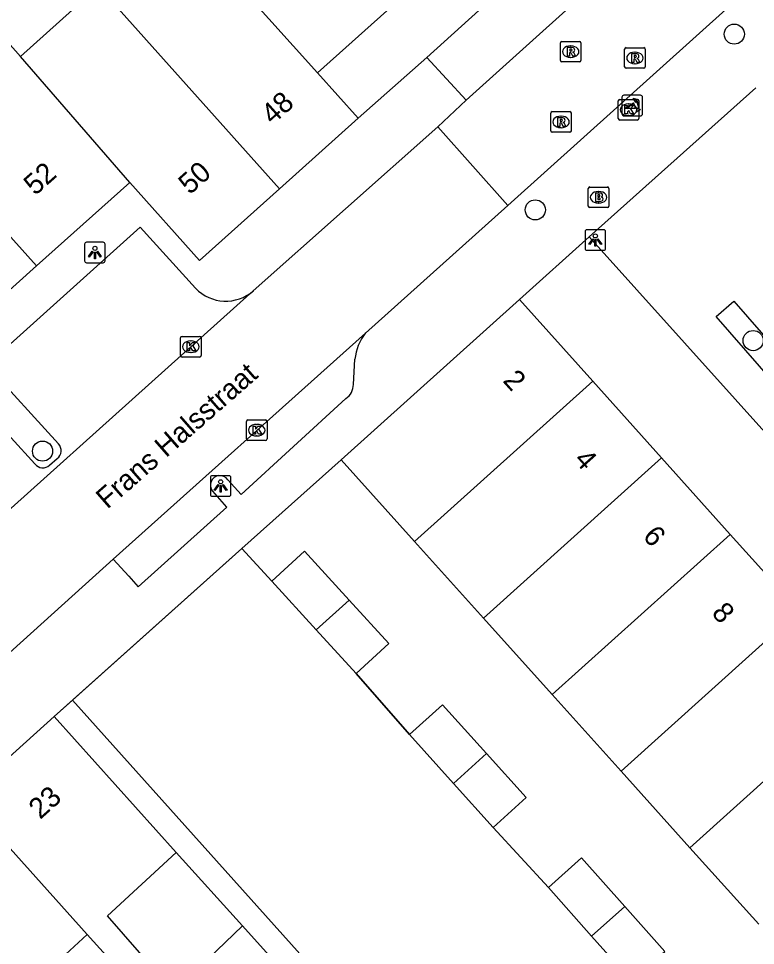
# Model space of a CAD drawing. Extents: x 162172 to 163187, y 382874 to 383684.
# Drawn here: x 162740.02 to 162775.8, y 383467.94 to 383512.95 of the extents above; entities that cross this region are included whole.
import ezdxf

# ---------------------------------------------------------------- set-up
doc = ezdxf.new("R2010")
doc.units = 0
for name, color, linetype in [('IMGEO_Boom', 7, 'Continuous'), ('IMGEO_Brandkraan', 7, 'Continuous'), ('IMGEO_Kolk', 7, 'Continuous'), ('IMGEO_Lichtpunt', 7, 'Continuous'), ('IMGEO_Muur', 7, 'Continuous'), ('IMGEO_Openbare_ruimte_label', 7, 'Continuous'), ('IMGEO_Pand', 7, 'Continuous'), ('IMGEO_Pand_nummerreeks', 7, 'Continuous'), ('IMGEO_Parkeervlak_open', 7, 'Continuous'), ('IMGEO_Poller', 7, 'Continuous'), ('IMGEO_Rijbaan_lokaal_open', 7, 'Continuous'), ('IMGEO_Rioolput', 7, 'Continuous'), ('IMGEO_Voetpad_open', 7, 'Continuous')]:
    doc.layers.add(name, color=color, linetype=linetype)

msp = doc.modelspace()

# ---------------------------------------------------------------- linework, layer by layer
at = {"layer": 'IMGEO_Boom'}
for centre in [(162774.769, 383512.195), (162765.107, 383503.66), (162775.684, 383497.312), (162741.185, 383491.947)]:
    msp.add_circle(centre, 0.489, dxfattribs=at)
at = {"layer": 'IMGEO_Brandkraan'}
for p, q in [((162767.679, 383503.845), (162767.679, 383504.697)), ((162767.754, 383504.771), (162768.606, 383504.771)), ((162768.167, 383504.551), (162768.192, 383504.551)), ((162768.68, 383504.697), (162768.68, 383503.845)), ((162768.19, 383503.991), (162768.165, 383503.991)), ((162768.606, 383503.771), (162767.754, 383503.771))]:
    msp.add_line(p, q, dxfattribs=at)
for points in [[(162767.679, 383503.845), (162767.679, 383504.697)], [(162767.754, 383504.771), (162768.606, 383504.771)], [(162768.027, 383504.471), (162768.027, 383504.071), (162768.24, 383504.071)], [(162768.258, 383504.471), (162768.027, 383504.471)], [(162768.206, 383504.39), (162768.152, 383504.39), (162768.152, 383504.314)], [(162768.68, 383504.697), (162768.68, 383503.845)], [(162768.152, 383504.314), (162768.205, 383504.314)], [(162768.214, 383504.238), (162768.152, 383504.238), (162768.152, 383504.157)], [(162768.152, 383504.157), (162768.214, 383504.157)], [(162768.606, 383503.771), (162767.754, 383503.771)]]:
    msp.add_lwpolyline(points, dxfattribs=at)
for centre, radius, start, end in [((162767.756, 383504.695), 0.0765, 91.552, 178.448), ((162767.756, 383504.695), 0.0765, 91.552, 178.448), ((162768.207, 383504.352), 0.0379, 267.8285, 90.9355), ((162768.262, 383504.326), 0.145, 59.4692, 91.5367), ((162768.287, 383504.373), 0.0922, 285.5137, 58.1501), ((162768.604, 383504.695), 0.0765, 1.552, 88.448), ((162768.604, 383504.695), 0.0765, 1.552, 88.448), ((162768.215, 383504.197), 0.0404, 269.8759, 90.5077), ((162768.246, 383504.322), 0.251, 268.6676, 293.5347), ((162768.292, 383504.181), 0.105, 301.3115, 78.989), ((162767.756, 383503.847), 0.0765, 181.552, 268.448), ((162767.756, 383503.847), 0.0765, 181.552, 268.448), ((162768.604, 383503.847), 0.0765, 271.552, 358.448), ((162768.604, 383503.847), 0.0765, 271.552, 358.448)]:
    msp.add_arc(centre, radius, start, end, dxfattribs=at)
for centre, major_axis, ratio, start_param, end_param in [((162768.166, 383504.271), (-0.387, 0.002), 0.722429, 4.712389, 7.853982), ((162768.191, 383504.271), (-0.39, 0.002), 0.717154, 1.570796, 4.712389)]:
    msp.add_ellipse(centre, major_axis=major_axis, ratio=ratio, start_param=start_param, end_param=end_param, dxfattribs=at)
at = {"layer": 'IMGEO_Kolk'}
for p, q in [((162769.133, 383508.098), (162769.133, 383508.95)), ((162769.208, 383509.024), (162770.06, 383509.024)), ((162770.134, 383508.95), (162770.134, 383508.098)), ((162769.621, 383508.804), (162769.646, 383508.804)), ((162770.06, 383508.024), (162769.208, 383508.024)), ((162769.644, 383508.244), (162769.619, 383508.244)), ((162747.883, 383496.589), (162747.883, 383497.441)), ((162747.958, 383497.515), (162748.81, 383497.515)), ((162748.371, 383497.295), (162748.396, 383497.295)), ((162748.884, 383497.441), (162748.884, 383496.589)), ((162748.394, 383496.735), (162748.369, 383496.735)), ((162748.81, 383496.515), (162747.958, 383496.515)), ((162751.084, 383492.536), (162751.084, 383493.388)), ((162751.159, 383493.462), (162752.011, 383493.462)), ((162751.572, 383493.242), (162751.597, 383493.242)), ((162752.085, 383493.388), (162752.085, 383492.536)), ((162751.595, 383492.682), (162751.57, 383492.682)), ((162752.011, 383492.462), (162751.159, 383492.462))]:
    msp.add_line(p, q, dxfattribs=at)
for points in [[(162769.133, 383508.098), (162769.133, 383508.95)], [(162769.208, 383509.024), (162770.06, 383509.024)], [(162770.134, 383508.95), (162770.134, 383508.098)], [(162769.454, 383508.724), (162769.577, 383508.724), (162769.577, 383508.573), (162769.707, 383508.724), (162769.871, 383508.724), (162769.725, 383508.573), (162769.878, 383508.324), (162769.726, 383508.324), (162769.641, 383508.488), (162769.577, 383508.421), (162769.577, 383508.324), (162769.454, 383508.324), (162769.454, 383508.724)], [(162770.06, 383508.024), (162769.208, 383508.024)], [(162747.883, 383496.589), (162747.883, 383497.441)], [(162747.958, 383497.515), (162748.81, 383497.515)], [(162748.204, 383497.215), (162748.327, 383497.215), (162748.327, 383497.064), (162748.457, 383497.215), (162748.621, 383497.215), (162748.475, 383497.064), (162748.628, 383496.815), (162748.476, 383496.815), (162748.391, 383496.979), (162748.327, 383496.912), (162748.327, 383496.815), (162748.204, 383496.815), (162748.204, 383497.215)], [(162748.884, 383497.441), (162748.884, 383496.589)], [(162748.81, 383496.515), (162747.958, 383496.515)], [(162751.084, 383492.536), (162751.084, 383493.388)], [(162751.159, 383493.462), (162752.011, 383493.462)], [(162751.405, 383493.162), (162751.528, 383493.162), (162751.528, 383493.011), (162751.658, 383493.162), (162751.822, 383493.162), (162751.676, 383493.011), (162751.829, 383492.762), (162751.677, 383492.762), (162751.592, 383492.926), (162751.528, 383492.859), (162751.528, 383492.762), (162751.405, 383492.762), (162751.405, 383493.162)], [(162752.085, 383493.388), (162752.085, 383492.536)], [(162752.011, 383492.462), (162751.159, 383492.462)]]:
    msp.add_lwpolyline(points, dxfattribs=at)
for centre, start, end in [((162769.21, 383508.948), 91.552, 178.448), ((162769.21, 383508.948), 91.552, 178.448), ((162770.058, 383508.948), 1.552, 88.448), ((162770.058, 383508.948), 1.552, 88.448), ((162769.21, 383508.1), 181.552, 268.448), ((162769.21, 383508.1), 181.552, 268.448), ((162770.058, 383508.1), 271.552, 358.448), ((162770.058, 383508.1), 271.552, 358.448), ((162747.96, 383497.439), 91.552, 178.448), ((162747.96, 383497.439), 91.552, 178.448), ((162748.808, 383497.439), 1.552, 88.448), ((162748.808, 383497.439), 1.552, 88.448), ((162747.96, 383496.591), 181.552, 268.448), ((162747.96, 383496.591), 181.552, 268.448), ((162748.808, 383496.591), 271.552, 358.448), ((162748.808, 383496.591), 271.552, 358.448), ((162751.161, 383493.386), 91.552, 178.448), ((162751.161, 383493.386), 91.552, 178.448), ((162752.009, 383493.386), 1.552, 88.448), ((162752.009, 383493.386), 1.552, 88.448), ((162751.161, 383492.538), 181.552, 268.448), ((162751.161, 383492.538), 181.552, 268.448), ((162752.009, 383492.538), 271.552, 358.448), ((162752.009, 383492.538), 271.552, 358.448)]:
    msp.add_arc(centre, 0.0765, start, end, dxfattribs=at)
for centre, major_axis, ratio, start_param, end_param in [((162769.62, 383508.524), (-0.387, 0.002), 0.722429, 4.712389, 7.853982), ((162769.645, 383508.524), (-0.39, 0.002), 0.717154, 1.570796, 4.712389), ((162748.37, 383497.015), (-0.387, 0.002), 0.722429, 4.712389, 7.853982), ((162748.395, 383497.015), (-0.39, 0.002), 0.717154, 1.570796, 4.712389), ((162751.571, 383492.962), (-0.387, 0.002), 0.722429, 4.712389, 7.853982), ((162751.596, 383492.962), (-0.39, 0.002), 0.717154, 1.570796, 4.712389)]:
    msp.add_ellipse(centre, major_axis=major_axis, ratio=ratio, start_param=start_param, end_param=end_param, dxfattribs=at)
at = {"layer": 'IMGEO_Lichtpunt'}
for p, q in [((162767.525, 383502.598), (162767.525, 383501.791)), ((162767.525, 383502.598), (162767.525, 383501.791)), ((162768.427, 383502.693), (162767.619, 383502.693)), ((162768.427, 383502.693), (162767.619, 383502.693)), ((162768.521, 383501.791), (162768.521, 383502.598)), ((162768.521, 383501.791), (162768.521, 383502.598)), ((162743.227, 383501.994), (162743.227, 383501.187)), ((162743.227, 383501.994), (162743.227, 383501.187)), ((162744.129, 383502.089), (162743.321, 383502.089)), ((162744.129, 383502.089), (162743.321, 383502.089)), ((162744.223, 383501.187), (162744.223, 383501.994)), ((162744.223, 383501.187), (162744.223, 383501.994)), ((162767.619, 383501.697), (162768.427, 383501.697)), ((162767.619, 383501.697), (162768.427, 383501.697)), ((162743.321, 383501.093), (162744.129, 383501.093)), ((162743.321, 383501.093), (162744.129, 383501.093)), ((162749.332, 383490.655), (162749.332, 383489.848)), ((162749.332, 383490.655), (162749.332, 383489.848)), ((162750.234, 383490.75), (162749.426, 383490.75)), ((162750.234, 383490.75), (162749.426, 383490.75)), ((162750.328, 383489.848), (162750.328, 383490.655)), ((162750.328, 383489.848), (162750.328, 383490.655)), ((162749.426, 383489.754), (162750.234, 383489.754)), ((162749.426, 383489.754), (162750.234, 383489.754))]:
    msp.add_line(p, q, dxfattribs=at)
for points in [[(162767.899, 383502.262), (162767.938, 383502.234), (162767.75, 383501.972), (162767.712, 383501.999), (162767.899, 383502.262)], [(162768.001, 383502.214), (162768.048, 383502.214), (162768.048, 383501.892), (162768.001, 383501.892), (162768.001, 383502.214)], [(162768.111, 383502.234), (162768.149, 383502.261), (162768.336, 383501.999), (162768.297, 383501.971), (162768.111, 383502.234)], [(162743.601, 383501.658), (162743.64, 383501.63), (162743.452, 383501.368), (162743.414, 383501.395), (162743.601, 383501.658)], [(162743.813, 383501.63), (162743.851, 383501.657), (162744.038, 383501.395), (162743.999, 383501.367), (162743.813, 383501.63)], [(162743.703, 383501.61), (162743.75, 383501.61), (162743.75, 383501.288), (162743.703, 383501.288), (162743.703, 383501.61)], [(162749.706, 383490.319), (162749.745, 383490.291), (162749.557, 383490.029), (162749.519, 383490.056), (162749.706, 383490.319)], [(162749.808, 383490.271), (162749.855, 383490.271), (162749.855, 383489.949), (162749.808, 383489.949), (162749.808, 383490.271)], [(162749.918, 383490.291), (162749.956, 383490.318), (162750.143, 383490.056), (162750.104, 383490.028), (162749.918, 383490.291)]]:
    msp.add_lwpolyline(points, dxfattribs=at)
for centre in [(162768.024, 383502.396), (162743.726, 383501.792), (162749.831, 383490.453)]:
    msp.add_circle(centre, 0.0994, dxfattribs=at)
for centre, start, end in [((162767.619, 383502.598), 90, 180), ((162767.619, 383502.598), 90, 180), ((162768.427, 383502.598), 0, 90), ((162768.427, 383502.598), 0, 90), ((162743.321, 383501.994), 90, 180), ((162743.321, 383501.994), 90, 180), ((162744.129, 383501.994), 0, 90), ((162744.129, 383501.994), 0, 90), ((162767.619, 383501.791), 180, 270), ((162767.619, 383501.791), 180, 270), ((162768.427, 383501.791), 270, 0), ((162768.427, 383501.791), 270, 360), ((162743.321, 383501.187), 180, 270), ((162743.321, 383501.187), 180, 270), ((162744.129, 383501.187), 270, 0), ((162744.129, 383501.187), 270, 360), ((162749.426, 383490.655), 90, 180), ((162749.426, 383490.655), 90, 180), ((162750.234, 383490.655), 0, 90), ((162750.234, 383490.655), 0, 90), ((162749.426, 383489.848), 180, 270), ((162749.426, 383489.848), 180, 270), ((162750.234, 383489.848), 270, 0), ((162750.234, 383489.848), 270, 360)]:
    msp.add_arc(centre, 0.0946, start, end, dxfattribs=at)
at = {"layer": 'IMGEO_Muur'}
for points in [[(162750.865, 383487.213), (162755.682, 383491.526)], [(162741.749, 383479.052), (162750.865, 383487.213)], [(162750.865, 383487.213), (162752.318, 383485.624)], [(162756.409, 383481.147), (162758.998, 383478.185)], [(162763.055, 383473.672), (162765.742, 383470.752)], [(162747.674, 383472.461), (162750.886, 383468.888)]]:
    msp.add_lwpolyline(points, dxfattribs=at)
at = {"layer": 'IMGEO_Pand'}
for points in [[(162754.538, 383510.313), (162748.772, 383516.728)], [(162740.108, 383511.111), (162743.907, 383514.517)], [(162743.907, 383514.517), (162752.682, 383504.676)], [(162754.538, 383510.313), (162758.201, 383513.605)], [(162734.872, 383507.649), (162739.493, 383511.797), (162740.108, 383511.111)], [(162745.418, 383504.988), (162740.108, 383511.111)], [(162756.513, 383508.11), (162754.538, 383510.313)], [(162756.513, 383508.11), (162752.682, 383504.676)], [(162740.897, 383500.938), (162734.872, 383507.649)], [(162745.418, 383504.988), (162740.897, 383500.938)], [(162752.682, 383504.676), (162748.809, 383501.204), (162745.418, 383504.988)], [(162740.897, 383500.938), (162736.428, 383496.934)], [(162764.343, 383499.308), (162755.682, 383491.526)], [(162767.897, 383495.346), (162764.343, 383499.308)], [(162759.243, 383487.558), (162767.897, 383495.346)], [(162771.236, 383491.625), (162767.897, 383495.346)], [(162755.682, 383491.526), (162759.243, 383487.558)], [(162762.587, 383483.84), (162771.236, 383491.625)], [(162774.575, 383487.903), (162771.236, 383491.625)], [(162765.931, 383480.123), (162774.575, 383487.903)], [(162777.914, 383484.182), (162774.575, 383487.903)], [(162759.243, 383487.558), (162762.587, 383483.84)], [(162756.077, 383484.708), (162753.91, 383487.079), (162752.318, 383485.624)], [(162754.474, 383483.265), (162752.318, 383485.624)], [(162756.077, 383484.708), (162754.474, 383483.265)], [(162756.409, 383481.147), (162758.001, 383482.603), (162756.077, 383484.708)], [(162777.914, 383484.182), (162769.274, 383476.405)], [(162762.587, 383483.84), (162765.931, 383480.123)], [(162756.409, 383481.147), (162754.474, 383483.265)], [(162765.931, 383480.123), (162769.274, 383476.405)], [(162772.618, 383472.688), (162781.254, 383480.46)], [(162762.743, 383477.254), (162760.606, 383479.631), (162758.998, 383478.185)], [(162741.749, 383479.052), (162737.379, 383475.125)], [(162741.749, 383479.052), (162747.674, 383472.461)], [(162761.135, 383475.807), (162758.998, 383478.185)], [(162762.743, 383477.254), (162761.135, 383475.807)], [(162763.055, 383473.672), (162764.663, 383475.118), (162762.743, 383477.254)], [(162769.274, 383476.405), (162772.618, 383472.688)], [(162763.055, 383473.672), (162761.135, 383475.807)], [(162737.379, 383475.125), (162743.357, 383468.476)], [(162750.886, 383468.888), (162747.553, 383465.686), (162744.334, 383469.378), (162747.674, 383472.461)], [(162772.618, 383472.688), (162775.962, 383468.97)], [(162769.45, 383469.836), (162767.359, 383472.189), (162765.742, 383470.752)], [(162767.842, 383468.389), (162765.742, 383470.752)], [(162769.45, 383469.836), (162767.842, 383468.389)], [(162769.773, 383466.217), (162771.389, 383467.654), (162769.45, 383469.836)], [(162750.886, 383468.888), (162755.093, 383464.209), (162750.738, 383460.265)], [(162746.581, 383464.889), (162743.409, 383461.95), (162740.191, 383465.554), (162743.357, 383468.476)], [(162743.357, 383468.476), (162746.581, 383464.889)], [(162769.773, 383466.217), (162767.842, 383468.389)]]:
    msp.add_lwpolyline(points, dxfattribs=at)
at = {"layer": 'IMGEO_Parkeervlak_open'}
for points in [[(162752.318, 383485.624), (162750.865, 383487.213)], [(162758.998, 383478.185), (162756.409, 383481.147)], [(162765.742, 383470.752), (162763.055, 383473.672)]]:
    msp.add_lwpolyline(points, dxfattribs=at)
at = {"layer": 'IMGEO_Poller'}
for p, q in [((162769.316, 383509.129), (162769.316, 383508.322)), ((162769.316, 383509.129), (162769.316, 383508.322)), ((162770.218, 383509.224), (162769.41, 383509.224)), ((162770.218, 383509.224), (162769.41, 383509.224)), ((162770.312, 383508.322), (162770.312, 383509.129)), ((162770.312, 383508.322), (162770.312, 383509.129)), ((162769.41, 383508.227), (162770.218, 383508.227)), ((162769.41, 383508.227), (162770.218, 383508.227))]:
    msp.add_line(p, q, dxfattribs=at)
for points in [[(162769.951, 383508.58), (162769.438, 383508.58), (162769.868, 383508.855)], [(162769.995, 383508.953), (162769.983, 383508.88), (162769.858, 383509.085)], [(162769.858, 383509.085), (162770.089, 383509.019), (162770.018, 383508.987)], [(162770.011, 383508.408), (162770.077, 383508.639), (162770.107, 383508.571)], [(162770.143, 383508.544), (162770.215, 383508.533), (162770.011, 383508.408)]]:
    msp.add_lwpolyline(points, dxfattribs=at)
for centre, radius, start, end in [((162769.41, 383509.129), 0.0946, 90, 180), ((162769.41, 383509.129), 0.0946, 90, 180), ((162769.623, 383508.63), 0.332, 351.3247, 42.4854), ((162769.637, 383508.64), 0.476, 351.7527, 41.1691), ((162769.637, 383508.64), 0.516, 349.3569, 42.2912), ((162770.218, 383509.129), 0.0946, 0, 90), ((162770.218, 383509.129), 0.0946, 0, 90), ((162769.41, 383508.322), 0.0946, 180, 270), ((162769.41, 383508.322), 0.0946, 180, 270), ((162770.218, 383508.322), 0.0946, 270, 0), ((162770.218, 383508.322), 0.0946, 270, 0)]:
    msp.add_arc(centre, radius, start, end, dxfattribs=at)
at = {"layer": 'IMGEO_Rijbaan_lokaal_open'}
for points in [[(162769.831, 383516.272), (162761.751, 383508.982)], [(162763.769, 383503.865), (162774.683, 383513.676)], [(162760.373, 383507.7), (162761.751, 383508.982)], [(162751.418, 383499.733), (162760.373, 383507.7)], [(162760.373, 383507.7), (162763.769, 383503.865)], [(162756.869, 383497.681), (162763.769, 383503.865)], [(162716.145, 383468.065), (162751.418, 383499.733)], [(162756.869, 383497.681), (162744.616, 383486.703)], [(162738.743, 383481.402), (162744.616, 383486.703)]]:
    msp.add_lwpolyline(points, dxfattribs=at)
at = {"layer": 'IMGEO_Rioolput'}
for p, q in [((162766.325, 383510.918), (162766.325, 383511.77)), ((162766.4, 383511.844), (162767.252, 383511.844)), ((162766.813, 383511.624), (162766.838, 383511.624)), ((162767.326, 383511.77), (162767.326, 383510.918)), ((162769.446, 383510.611), (162769.446, 383511.463)), ((162769.521, 383511.537), (162770.373, 383511.537)), ((162769.934, 383511.317), (162769.959, 383511.317)), ((162770.447, 383511.463), (162770.447, 383510.611)), ((162767.252, 383510.844), (162766.4, 383510.844)), ((162766.836, 383511.064), (162766.811, 383511.064)), ((162769.957, 383510.757), (162769.932, 383510.757)), ((162770.373, 383510.537), (162769.521, 383510.537)), ((162765.931, 383508.432), (162766.783, 383508.432)), ((162765.856, 383507.506), (162765.856, 383508.358)), ((162766.344, 383508.212), (162766.369, 383508.212)), ((162766.857, 383508.358), (162766.857, 383507.506)), ((162766.367, 383507.652), (162766.342, 383507.652)), ((162766.783, 383507.432), (162765.931, 383507.432))]:
    msp.add_line(p, q, dxfattribs=at)
for points in [[(162766.325, 383510.918), (162766.325, 383511.77)], [(162766.4, 383511.844), (162767.252, 383511.844)], [(162767.326, 383511.77), (162767.326, 383510.918)], [(162766.914, 383511.542), (162766.662, 383511.544), (162766.662, 383511.144)], [(162766.662, 383511.144), (162766.786, 383511.144), (162766.786, 383511.306), (162766.797, 383511.306)], [(162766.84, 383511.463), (162766.786, 383511.463), (162766.786, 383511.382)], [(162766.786, 383511.382), (162766.838, 383511.382)], [(162766.844, 383511.277), (162766.915, 383511.144), (162767.055, 383511.144), (162766.99, 383511.27)], [(162769.446, 383510.611), (162769.446, 383511.463)], [(162769.521, 383511.537), (162770.373, 383511.537)], [(162770.035, 383511.235), (162769.783, 383511.237), (162769.783, 383510.837)], [(162769.961, 383511.156), (162769.907, 383511.156), (162769.907, 383511.075)], [(162770.447, 383511.463), (162770.447, 383510.611)], [(162767.252, 383510.844), (162766.4, 383510.844)], [(162769.783, 383510.837), (162769.907, 383510.837), (162769.907, 383510.999), (162769.918, 383510.999)], [(162769.907, 383511.075), (162769.959, 383511.075)], [(162769.965, 383510.97), (162770.036, 383510.837), (162770.176, 383510.837), (162770.111, 383510.963)], [(162770.373, 383510.537), (162769.521, 383510.537)], [(162765.931, 383508.432), (162766.783, 383508.432)], [(162765.856, 383507.506), (162765.856, 383508.358)], [(162766.445, 383508.13), (162766.193, 383508.132), (162766.193, 383507.732)], [(162766.371, 383508.051), (162766.317, 383508.051), (162766.317, 383507.97)], [(162766.317, 383507.97), (162766.369, 383507.97)], [(162766.857, 383508.358), (162766.857, 383507.506)], [(162766.193, 383507.732), (162766.317, 383507.732), (162766.317, 383507.894), (162766.328, 383507.894)], [(162766.375, 383507.865), (162766.446, 383507.732), (162766.586, 383507.732), (162766.521, 383507.858)], [(162766.783, 383507.432), (162765.931, 383507.432)]]:
    msp.add_lwpolyline(points, dxfattribs=at)
for centre, radius, start, end in [((162766.402, 383511.768), 0.0765, 91.552, 178.448), ((162766.402, 383511.768), 0.0765, 91.552, 178.448), ((162767.25, 383511.768), 0.0765, 1.552, 88.448), ((162767.25, 383511.768), 0.0765, 1.552, 88.448), ((162766.796, 383511.253), 0.0533, 26.0293, 88.6989), ((162766.822, 383511.571), 0.19, 274.7715, 282.9687), ((162766.846, 383511.367), 0.0964, 77.0061, 93.1865), ((162766.86, 383511.424), 0.0378, 276.6634, 79.6772), ((162766.913, 383511.432), 0.109, 350.3612, 89.416), ((162766.911, 383511.432), 0.112, 277.5842, 350.9817), ((162766.895, 383511.217), 0.108, 29.5134, 73.7905), ((162769.523, 383511.461), 0.0765, 91.552, 178.448), ((162769.523, 383511.461), 0.0765, 91.552, 178.448), ((162769.967, 383511.06), 0.0964, 77.0061, 93.1865), ((162769.981, 383511.117), 0.0378, 276.6634, 79.6772), ((162770.034, 383511.125), 0.109, 350.3612, 89.416), ((162770.032, 383511.125), 0.112, 277.5842, 350.9817), ((162770.371, 383511.461), 0.0765, 1.552, 88.448), ((162770.371, 383511.461), 0.0765, 1.552, 88.448), ((162766.402, 383510.92), 0.0765, 181.552, 268.448), ((162766.402, 383510.92), 0.0765, 181.552, 268.448), ((162767.25, 383510.92), 0.0765, 271.552, 358.448), ((162767.25, 383510.92), 0.0765, 271.552, 358.448), ((162769.917, 383510.946), 0.0533, 26.0293, 88.6989), ((162769.943, 383511.264), 0.19, 274.7715, 282.9687), ((162770.016, 383510.91), 0.108, 29.5134, 73.7905), ((162769.523, 383510.613), 0.0765, 181.552, 268.448), ((162769.523, 383510.613), 0.0765, 181.552, 268.448), ((162770.371, 383510.613), 0.0765, 271.552, 358.448), ((162770.371, 383510.613), 0.0765, 271.552, 358.448), ((162765.933, 383508.356), 0.0765, 91.552, 178.448), ((162765.933, 383508.356), 0.0765, 91.552, 178.448), ((162766.781, 383508.356), 0.0765, 1.552, 88.448), ((162766.781, 383508.356), 0.0765, 1.552, 88.448), ((162766.353, 383508.159), 0.19, 274.7715, 282.9687), ((162766.377, 383507.955), 0.0964, 77.0061, 93.1865), ((162766.391, 383508.012), 0.0378, 276.6634, 79.6772), ((162766.444, 383508.02), 0.109, 350.3612, 89.416), ((162766.442, 383508.02), 0.112, 277.5842, 350.9817), ((162765.933, 383507.508), 0.0765, 181.552, 268.448), ((162765.933, 383507.508), 0.0765, 181.552, 268.448), ((162766.327, 383507.841), 0.0533, 26.0293, 88.6989), ((162766.426, 383507.805), 0.108, 29.5134, 73.7905), ((162766.781, 383507.508), 0.0765, 271.552, 358.448), ((162766.781, 383507.508), 0.0765, 271.552, 358.448)]:
    msp.add_arc(centre, radius, start, end, dxfattribs=at)
for centre, major_axis, ratio, start_param, end_param in [((162766.812, 383511.344), (-0.387, 0.002), 0.722429, 4.712389, 7.853982), ((162766.837, 383511.344), (-0.39, 0.002), 0.717154, 1.570796, 4.712389), ((162769.933, 383511.037), (-0.387, 0.002), 0.722429, 4.712389, 7.853982), ((162769.958, 383511.037), (-0.39, 0.002), 0.717154, 1.570796, 4.712389), ((162766.343, 383507.932), (-0.387, 0.002), 0.722429, 4.712389, 7.853982), ((162766.368, 383507.932), (-0.39, 0.002), 0.717154, 1.570796, 4.712389)]:
    msp.add_ellipse(centre, major_axis=major_axis, ratio=ratio, start_param=start_param, end_param=end_param, dxfattribs=at)
at = {"layer": 'IMGEO_Voetpad_open'}
for points in [[(162767.922, 383518.376), (162759.841, 383511.063)], [(162759.841, 383511.063), (162756.513, 383508.11)], [(162761.751, 383508.982), (162759.841, 383511.063)], [(162775.823, 383509.594), (162767.726, 383502.35)], [(162741.954, 383492.294), (162738.461, 383496.122), (162745.927, 383502.822), (162748.609, 383499.858)], [(162767.726, 383502.35), (162764.343, 383499.308)], [(162767.726, 383502.35), (162791.154, 383476.295)], [(162777.513, 383496.051), (162776.651, 383495.302), (162773.892, 383498.475), (162774.753, 383499.224), (162777.513, 383496.051)], [(162756.275, 383495.181), (162756.353, 383496.405)], [(162733.353, 383484.623), (162729.909, 383488.432), (162737.348, 383495.122), (162740.817, 383491.321)], [(162750.178, 383490.548), (162750.826, 383489.837), (162755.913, 383494.505)], [(162741.523, 383491.261), (162741.901, 383491.588)], [(162755.682, 383491.526), (162750.865, 383487.213)], [(162744.616, 383486.703), (162745.368, 383485.877), (162745.821, 383485.348), (162750.137, 383489.216), (162749.444, 383490.004)], [(162750.865, 383487.213), (162742.646, 383479.855)], [(162742.646, 383479.855), (162741.749, 383479.052)], [(162770.764, 383448.12), (162756.339, 383464.558), (162742.646, 383479.855)], [(162747.674, 383472.461), (162750.886, 383468.888)]]:
    msp.add_lwpolyline(points, dxfattribs=at)
for centre, radius, start, end in [((162750.079, 383501.257), 2.029, 223.5882, 311.3159), ((162758.709, 383496.195), 2.366, 141.0691, 174.8952), ((162755.482, 383495.171), 0.793, 302.9076, 0.7541), ((162741.614, 383491.965), 0.474, 307.3438, 44.0698), ((162741.198, 383491.616), 0.481, 217.7344, 312.5503), ((162749.794, 383490.298), 0.458, 33.0665, 220.0211)]:
    msp.add_arc(centre, radius, start, end, dxfattribs=at)

# ---------------------------------------------------------------- texts
at = {"layer": 'IMGEO_Openbare_ruimte_label'}
msp.add_text('Frans Halsstraat', height=1, rotation=41.229, dxfattribs=at).set_placement((162744.328, 383489.1))
at = {"layer": 'IMGEO_Pand_nummerreeks'}
for s, rotation, p in [('48', 41.8396, (162752.354, 383507.76)), ('52', 41.6939, (162740.825, 383504.323)), ('50', 41.8005, (162748.335, 383504.364)), ('2', 311.9, (162763.493, 383495.344)), ('4', 311.9, (162766.944, 383491.497)), ('6', 311.9, (162770.283, 383487.776)), ('8', 311.9, (162773.624, 383484.052)), ('23', 41.9431, (162741.071, 383474.033))]:
    msp.add_text(s, height=1, rotation=rotation, dxfattribs=at).set_placement(p)

doc.saveas('drawing.dxf')
